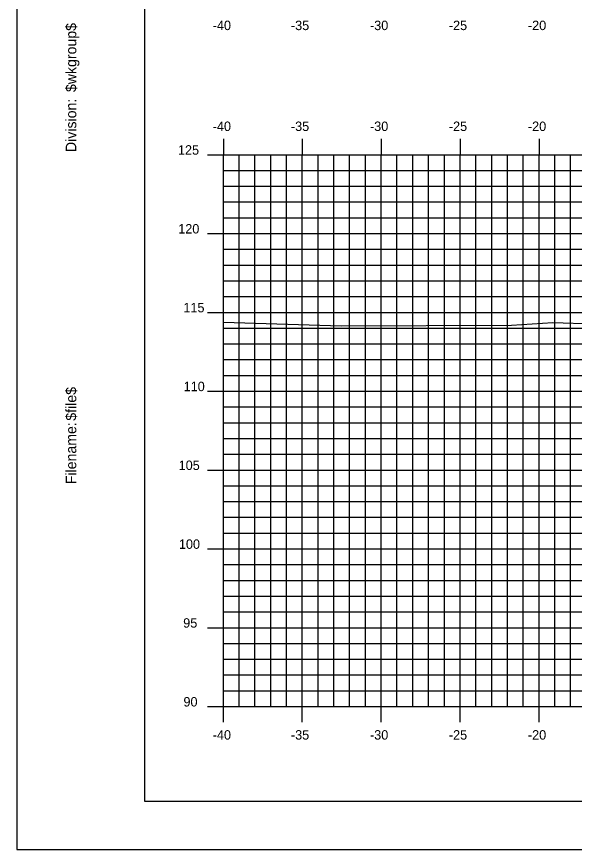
# Model space of a CAD drawing. Extents: x 850598 to 870284, y 366541 to 366651.
# Drawn here: x 851484.8 to 851520.2, y 366541.2 to 366594 of the extents above; entities that cross this region are included whole.
import ezdxf

# ---------------------------------------------------------------- set-up
doc = ezdxf.new("R2010")
doc.units = 0
for name, color, linetype in [('BORDER', 7, 'Continuous'), ('H_V ANNOTATION', 7, 'Continuous'), ('MAJOR', 7, 'Continuous'), ('MINOR', 7, 'Continuous'), ('PLOT BOUNDARY', 7, 'Continuous'), ('S_Roadway_Centerline', 7, 'Continuous')]:
    doc.layers.add(name, color=color, linetype=linetype)

msp = doc.modelspace()

# ---------------------------------------------------------------- linework, layer by layer
at = {"layer": 'BORDER'}
for p, q in [((851492.923, 366649.225), (851492.923, 366544.225)), ((851492.923, 366544.225), (851652.923, 366544.225))]:
    msp.add_line(p, q, dxfattribs=at)
at = {"layer": 'MAJOR'}
for p, q in [((851497.923, 366586.227), (851497.923, 366585.225)), ((851497.923, 366586.227), (851497.923, 366585.225)), ((851502.923, 366586.227), (851502.923, 366585.225)), ((851502.923, 366586.227), (851502.923, 366585.225)), ((851507.923, 366586.227), (851507.923, 366585.225)), ((851507.923, 366586.227), (851507.923, 366585.225)), ((851512.923, 366586.227), (851512.923, 366585.225)), ((851512.923, 366586.227), (851512.923, 366585.225)), ((851517.923, 366586.227), (851517.923, 366585.225)), ((851517.923, 366586.227), (851517.923, 366585.225)), ((851496.921, 366585.225), (851497.923, 366585.225)), ((851496.921, 366585.225), (851497.923, 366585.225)), ((851497.923, 366585.225), (851637.923, 366585.225)), ((851497.923, 366550.225), (851497.923, 366585.225)), ((851497.923, 366550.225), (851497.923, 366585.225)), ((851497.923, 366585.225), (851637.923, 366585.225)), ((851497.923, 366585.225), (851637.923, 366585.225)), ((851497.923, 366550.225), (851497.923, 366585.225)), ((851497.923, 366550.225), (851497.923, 366585.225)), ((851497.923, 366585.225), (851637.923, 366585.225)), ((851502.923, 366550.225), (851502.923, 366585.225)), ((851502.923, 366550.225), (851502.923, 366585.225)), ((851507.923, 366550.225), (851507.923, 366585.225)), ((851507.923, 366550.225), (851507.923, 366585.225)), ((851512.923, 366550.225), (851512.923, 366585.225)), ((851512.923, 366550.225), (851512.923, 366585.225)), ((851517.923, 366550.225), (851517.923, 366585.225)), ((851517.923, 366550.225), (851517.923, 366585.225)), ((851496.921, 366580.225), (851497.923, 366580.225)), ((851496.921, 366580.225), (851497.923, 366580.225)), ((851497.923, 366580.225), (851637.923, 366580.225)), ((851497.923, 366580.225), (851637.923, 366580.225)), ((851496.921, 366575.225), (851497.923, 366575.225)), ((851496.921, 366575.225), (851497.923, 366575.225)), ((851497.923, 366575.225), (851637.923, 366575.225)), ((851497.923, 366575.225), (851637.923, 366575.225)), ((851496.921, 366570.225), (851497.923, 366570.225)), ((851496.921, 366570.225), (851497.923, 366570.225)), ((851497.923, 366570.225), (851637.923, 366570.225)), ((851497.923, 366570.225), (851637.923, 366570.225)), ((851496.921, 366565.225), (851497.923, 366565.225)), ((851496.921, 366565.225), (851497.923, 366565.225)), ((851497.923, 366565.225), (851637.923, 366565.225)), ((851497.923, 366565.225), (851637.923, 366565.225)), ((851496.921, 366560.225), (851497.923, 366560.225)), ((851496.921, 366560.225), (851497.923, 366560.225)), ((851497.923, 366560.225), (851637.923, 366560.225)), ((851497.923, 366560.225), (851637.923, 366560.225)), ((851496.921, 366555.225), (851497.923, 366555.225)), ((851496.921, 366555.225), (851497.923, 366555.225)), ((851497.923, 366555.225), (851637.923, 366555.225)), ((851497.923, 366555.225), (851637.923, 366555.225)), ((851496.921, 366550.225), (851497.923, 366550.225)), ((851496.921, 366550.225), (851497.923, 366550.225)), ((851497.923, 366550.225), (851637.923, 366550.225)), ((851497.923, 366550.225), (851637.923, 366550.225)), ((851497.923, 366549.223), (851497.923, 366550.225)), ((851497.923, 366550.225), (851637.923, 366550.225)), ((851497.923, 366550.225), (851637.923, 366550.225)), ((851497.923, 366549.223), (851497.923, 366550.225)), ((851502.923, 366549.223), (851502.923, 366550.225)), ((851502.923, 366549.223), (851502.923, 366550.225)), ((851507.923, 366549.223), (851507.923, 366550.225)), ((851507.923, 366549.223), (851507.923, 366550.225)), ((851512.923, 366549.223), (851512.923, 366550.225)), ((851512.923, 366549.223), (851512.923, 366550.225)), ((851517.923, 366549.223), (851517.923, 366550.225)), ((851517.923, 366549.223), (851517.923, 366550.225))]:
    msp.add_line(p, q, dxfattribs=at)
at = {"layer": 'MINOR'}
for p, q in [((851498.923, 366550.225), (851498.923, 366585.225)), ((851498.923, 366550.225), (851498.923, 366585.225)), ((851499.923, 366550.225), (851499.923, 366585.225)), ((851499.923, 366550.225), (851499.923, 366585.225)), ((851500.923, 366550.225), (851500.923, 366585.225)), ((851500.923, 366550.225), (851500.923, 366585.225)), ((851501.923, 366550.225), (851501.923, 366585.225)), ((851501.923, 366550.225), (851501.923, 366585.225)), ((851503.923, 366550.225), (851503.923, 366585.225)), ((851503.923, 366550.225), (851503.923, 366585.225)), ((851504.923, 366550.225), (851504.923, 366585.225)), ((851504.923, 366550.225), (851504.923, 366585.225)), ((851505.923, 366550.225), (851505.923, 366585.225)), ((851505.923, 366550.225), (851505.923, 366585.225)), ((851506.923, 366550.225), (851506.923, 366585.225)), ((851506.923, 366550.225), (851506.923, 366585.225)), ((851508.923, 366550.225), (851508.923, 366585.225)), ((851508.923, 366550.225), (851508.923, 366585.225)), ((851509.923, 366550.225), (851509.923, 366585.225)), ((851509.923, 366550.225), (851509.923, 366585.225)), ((851510.923, 366550.225), (851510.923, 366585.225)), ((851510.923, 366550.225), (851510.923, 366585.225)), ((851511.923, 366550.225), (851511.923, 366585.225)), ((851511.923, 366550.225), (851511.923, 366585.225)), ((851513.923, 366550.225), (851513.923, 366585.225)), ((851513.923, 366550.225), (851513.923, 366585.225)), ((851514.923, 366550.225), (851514.923, 366585.225)), ((851514.923, 366550.225), (851514.923, 366585.225)), ((851515.923, 366550.225), (851515.923, 366585.225)), ((851515.923, 366550.225), (851515.923, 366585.225)), ((851516.923, 366550.225), (851516.923, 366585.225)), ((851516.923, 366550.225), (851516.923, 366585.225)), ((851518.923, 366550.225), (851518.923, 366585.225)), ((851518.923, 366550.225), (851518.923, 366585.225)), ((851519.923, 366550.225), (851519.923, 366585.225)), ((851519.923, 366550.225), (851519.923, 366585.225)), ((851497.923, 366584.225), (851637.923, 366584.225)), ((851497.923, 366584.225), (851498.925, 366584.225)), ((851497.923, 366584.225), (851637.923, 366584.225)), ((851497.923, 366584.225), (851498.925, 366584.225)), ((851497.923, 366583.225), (851637.923, 366583.225)), ((851497.923, 366583.225), (851498.925, 366583.225)), ((851497.923, 366583.225), (851637.923, 366583.225)), ((851497.923, 366583.225), (851498.925, 366583.225)), ((851497.923, 366582.225), (851637.923, 366582.225)), ((851497.923, 366582.225), (851498.925, 366582.225)), ((851497.923, 366582.225), (851637.923, 366582.225)), ((851497.923, 366582.225), (851498.925, 366582.225)), ((851497.923, 366581.225), (851637.923, 366581.225)), ((851497.923, 366581.225), (851498.925, 366581.225)), ((851497.923, 366581.225), (851637.923, 366581.225)), ((851497.923, 366581.225), (851498.925, 366581.225)), ((851497.923, 366579.225), (851637.923, 366579.225)), ((851497.923, 366579.225), (851498.925, 366579.225)), ((851497.923, 366579.225), (851637.923, 366579.225)), ((851497.923, 366579.225), (851498.925, 366579.225)), ((851497.923, 366578.225), (851637.923, 366578.225)), ((851497.923, 366578.225), (851498.925, 366578.225)), ((851497.923, 366578.225), (851637.923, 366578.225)), ((851497.923, 366578.225), (851498.925, 366578.225)), ((851497.923, 366577.225), (851637.923, 366577.225)), ((851497.923, 366577.225), (851498.925, 366577.225)), ((851497.923, 366577.225), (851637.923, 366577.225)), ((851497.923, 366577.225), (851498.925, 366577.225)), ((851497.923, 366576.225), (851637.923, 366576.225)), ((851497.923, 366576.225), (851498.925, 366576.225)), ((851497.923, 366576.225), (851637.923, 366576.225)), ((851497.923, 366576.225), (851498.925, 366576.225)), ((851497.923, 366574.225), (851637.923, 366574.225)), ((851497.923, 366574.225), (851498.925, 366574.225)), ((851497.923, 366574.225), (851637.923, 366574.225)), ((851497.923, 366574.225), (851498.925, 366574.225)), ((851497.923, 366573.225), (851637.923, 366573.225)), ((851497.923, 366573.225), (851498.925, 366573.225)), ((851497.923, 366573.225), (851637.923, 366573.225)), ((851497.923, 366573.225), (851498.925, 366573.225)), ((851497.923, 366572.225), (851637.923, 366572.225)), ((851497.923, 366572.225), (851498.925, 366572.225)), ((851497.923, 366572.225), (851637.923, 366572.225)), ((851497.923, 366572.225), (851498.925, 366572.225)), ((851497.923, 366571.225), (851637.923, 366571.225)), ((851497.923, 366571.225), (851498.925, 366571.225)), ((851497.923, 366571.225), (851637.923, 366571.225)), ((851497.923, 366571.225), (851498.925, 366571.225)), ((851497.923, 366569.225), (851637.923, 366569.225)), ((851497.923, 366569.225), (851498.925, 366569.225)), ((851497.923, 366569.225), (851637.923, 366569.225)), ((851497.923, 366569.225), (851498.925, 366569.225)), ((851497.923, 366568.225), (851637.923, 366568.225)), ((851497.923, 366568.225), (851498.925, 366568.225)), ((851497.923, 366568.225), (851637.923, 366568.225)), ((851497.923, 366568.225), (851498.925, 366568.225)), ((851497.923, 366567.225), (851637.923, 366567.225)), ((851497.923, 366567.225), (851498.925, 366567.225)), ((851497.923, 366567.225), (851637.923, 366567.225)), ((851497.923, 366567.225), (851498.925, 366567.225)), ((851497.923, 366566.225), (851637.923, 366566.225)), ((851497.923, 366566.225), (851498.925, 366566.225)), ((851497.923, 366566.225), (851637.923, 366566.225)), ((851497.923, 366566.225), (851498.925, 366566.225)), ((851497.923, 366564.225), (851637.923, 366564.225)), ((851497.923, 366564.225), (851498.925, 366564.225)), ((851497.923, 366564.225), (851637.923, 366564.225)), ((851497.923, 366564.225), (851498.925, 366564.225)), ((851497.923, 366563.225), (851637.923, 366563.225)), ((851497.923, 366563.225), (851498.925, 366563.225)), ((851497.923, 366563.225), (851637.923, 366563.225)), ((851497.923, 366563.225), (851498.925, 366563.225)), ((851497.923, 366562.225), (851637.923, 366562.225)), ((851497.923, 366562.225), (851498.925, 366562.225)), ((851497.923, 366562.225), (851637.923, 366562.225)), ((851497.923, 366562.225), (851498.925, 366562.225)), ((851497.923, 366561.225), (851637.923, 366561.225)), ((851497.923, 366561.225), (851498.925, 366561.225)), ((851497.923, 366561.225), (851637.923, 366561.225)), ((851497.923, 366561.225), (851498.925, 366561.225)), ((851497.923, 366559.225), (851637.923, 366559.225)), ((851497.923, 366559.225), (851498.925, 366559.225)), ((851497.923, 366559.225), (851637.923, 366559.225)), ((851497.923, 366559.225), (851498.925, 366559.225)), ((851497.923, 366558.225), (851637.923, 366558.225)), ((851497.923, 366558.225), (851498.925, 366558.225)), ((851497.923, 366558.225), (851637.923, 366558.225)), ((851497.923, 366558.225), (851498.925, 366558.225)), ((851497.923, 366557.225), (851637.923, 366557.225)), ((851497.923, 366557.225), (851498.925, 366557.225)), ((851497.923, 366557.225), (851637.923, 366557.225)), ((851497.923, 366557.225), (851498.925, 366557.225)), ((851497.923, 366556.225), (851637.923, 366556.225)), ((851497.923, 366556.225), (851498.925, 366556.225)), ((851497.923, 366556.225), (851637.923, 366556.225)), ((851497.923, 366556.225), (851498.925, 366556.225)), ((851497.923, 366554.225), (851637.923, 366554.225)), ((851497.923, 366554.225), (851498.925, 366554.225)), ((851497.923, 366554.225), (851637.923, 366554.225)), ((851497.923, 366554.225), (851498.925, 366554.225)), ((851497.923, 366553.225), (851637.923, 366553.225)), ((851497.923, 366553.225), (851498.925, 366553.225)), ((851497.923, 366553.225), (851637.923, 366553.225)), ((851497.923, 366553.225), (851498.925, 366553.225)), ((851497.923, 366552.225), (851637.923, 366552.225)), ((851497.923, 366552.225), (851498.925, 366552.225)), ((851497.923, 366552.225), (851637.923, 366552.225)), ((851497.923, 366552.225), (851498.925, 366552.225)), ((851497.923, 366551.225), (851637.923, 366551.225)), ((851497.923, 366551.225), (851498.925, 366551.225)), ((851497.923, 366551.225), (851637.923, 366551.225)), ((851497.923, 366551.225), (851498.925, 366551.225))]:
    msp.add_line(p, q, dxfattribs=at)
at = {"layer": 'PLOT BOUNDARY'}
msp.add_lwpolyline([(851484.83, 366541.166), (851654.83, 366541.166), (851654.83, 366651.166), (851484.83, 366651.166)], close=True, dxfattribs=at)
at = {"layer": 'S_Roadway_Centerline'}
msp.add_lwpolyline([(851497.923, 366574.597), (851505.393, 366574.36), (851516.174, 366574.416), (851518.795, 366574.58), (851526.581, 366574.324), (851527.454, 366574.27), (851532.256, 366574.565), (851540.955, 366575.69), (851542.733, 366576.33), (851545.349, 366577.301), (851547.37, 366577.758), (851548.401, 366577.927), (851551.329, 366578.124), (851552.744, 366578.223), (851560.012, 366578.453), (851563.291, 366578.568), (851566.684, 366578.438), (851574.548, 366578.145), (851577.936, 366577.917)], dxfattribs=at)

# ---------------------------------------------------------------- texts
at = {"layer": 'BORDER'}
for s, p in [('$wkgroup$', (851488.608, 366589.195)), ('Division:', (851488.608, 366585.391)), ('$file$', (851488.608, 366568.351)), ('Filename:', (851488.608, 366564.324))]:
    msp.add_text(s, height=0.6696, rotation=90, dxfattribs=at).set_placement(p)
at = {"layer": 'H_V ANNOTATION'}
for s, p in [('-40', (851497.249, 366593.125)), ('-35', (851502.203, 366593.125)), ('-30', (851507.211, 366593.125)), ('-25', (851512.209, 366593.125)), ('-20', (851517.217, 366593.125)), ('-40', (851497.249, 366586.725)), ('-35', (851502.203, 366586.725)), ('-30', (851507.211, 366586.725)), ('-25', (851512.209, 366586.725)), ('-20', (851517.217, 366586.725)), ('125', (851495.048, 366585.225)), ('120', (851495.064, 366580.225)), ('115', (851495.39, 366575.225)), ('110', (851495.406, 366570.225)), ('105', (851495.09, 366565.225)), ('100', (851495.106, 366560.225)), ('95', (851495.379, 366555.225)), ('90', (851495.395, 366550.225)), ('-40', (851497.249, 366548.125)), ('-35', (851502.203, 366548.125)), ('-30', (851507.211, 366548.125)), ('-25', (851512.209, 366548.125)), ('-20', (851517.217, 366548.125))]:
    msp.add_text(s, height=0.6, dxfattribs=at).set_placement(p)

doc.saveas('drawing.dxf')
